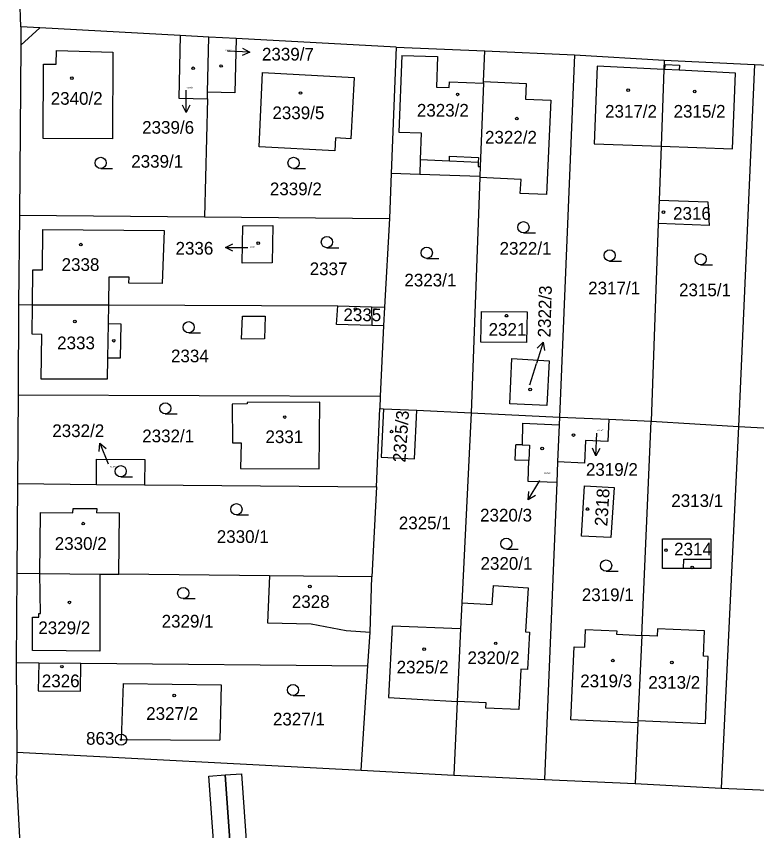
# Model space of a CAD drawing. Extents: x -755819 to -753140, y -1169796 to -1166000.
# Drawn here: x -755355.3 to -755256.2, y -1168194.5 to -1168085.5 of the extents above; entities that cross this region are included whole.
import ezdxf

# ---------------------------------------------------------------- set-up
doc = ezdxf.new("R2010")
doc.units = 0
for name, color, linetype in [('Vrstva 1', 7, 'Continuous'), ('Vrstva 16', 7, 'Continuous'), ('Vrstva 17', 7, 'Continuous'), ('Vrstva 18', 7, 'Continuous'), ('Vrstva 19', 7, 'Continuous'), ('Vrstva 24', 7, 'Continuous'), ('Vrstva 25', 7, 'Continuous'), ('Vrstva 27', 7, 'Continuous'), ('Vrstva 4', 7, 'Continuous')]:
    doc.layers.add(name, color=color, linetype=linetype)

msp = doc.modelspace()

# ---------------------------------------------------------------- linework, layer by layer
at = {"layer": 'Vrstva 1'}
for p, q in [((-755354.65, -1168086.88), (-755354.8, -1168082.84)), ((-755354.65, -1168086.88), (-755354.67, -1168089.35)), ((-755352.15, -1168087.02), (-755354.65, -1168086.88)), ((-755333.34, -1168088.04), (-755352.15, -1168087.02)), ((-755333.34, -1168088.04), (-755333.54, -1168096.44)), ((-755329.49, -1168088.25), (-755333.34, -1168088.04)), ((-755329.67, -1168095.63), (-755329.49, -1168088.25)), ((-755325.84, -1168088.45), (-755329.49, -1168088.25)), ((-755325.84, -1168088.45), (-755326.02, -1168095.72)), ((-755304.43, -1168089.62), (-755325.84, -1168088.45)), ((-755354.67, -1168089.35), (-755354.83, -1168112.09)), ((-755349.95, -1168091.9), (-755349.9, -1168090.06)), ((-755349.9, -1168090.06), (-755342.36, -1168090.27)), ((-755342.36, -1168090.27), (-755342.42, -1168101.9)), ((-755304.43, -1168089.62), (-755305.08, -1168106.52)), ((-755304.43, -1168089.62), (-755292.57, -1168090.09)), ((-755292.72, -1168094.22), (-755292.57, -1168090.09)), ((-755292.57, -1168090.09), (-755280.54, -1168090.63)), ((-755280.54, -1168090.63), (-755282.56, -1168139.14)), ((-755280.54, -1168090.63), (-755268.54, -1168091.35)), ((-755268.54, -1168091.35), (-755268.58, -1168092.58)), ((-755268.54, -1168091.35), (-755256.44, -1168091.93)), ((-755351.67, -1168101.83), (-755351.64, -1168091.87)), ((-755351.64, -1168091.87), (-755349.95, -1168091.9)), ((-755277.52, -1168092.15), (-755277.91, -1168102.54)), ((-755268.58, -1168092.58), (-755277.52, -1168092.15)), ((-755268.58, -1168092.58), (-755268.96, -1168102.87)), ((-755268.46, -1168092.58), (-755268.58, -1168092.58)), ((-755268.46, -1168092.58), (-755268.43, -1168091.93)), ((-755268.43, -1168091.93), (-755266.48, -1168092.03)), ((-755266.48, -1168092.03), (-755266.52, -1168092.69)), ((-755256.44, -1168091.93), (-755258.58, -1168140.41)), ((-755256.44, -1168091.93), (-755244.46, -1168092.55)), ((-755322.78, -1168102.94), (-755322.31, -1168093.01)), ((-755322.31, -1168093.01), (-755310.05, -1168093.67)), ((-755310.05, -1168093.67), (-755310.48, -1168101.88)), ((-755258.99, -1168093.09), (-755266.52, -1168092.69)), ((-755259.4, -1168103.22), (-755258.99, -1168093.09)), ((-755292.73, -1168094.43), (-755293.16, -1168105.59)), ((-755292.73, -1168094.43), (-755292.72, -1168094.22)), ((-755292.72, -1168094.22), (-755287.03, -1168094.46)), ((-755287.03, -1168094.46), (-755287.12, -1168096.58)), ((-755329.7, -1168096.53), (-755329.67, -1168095.63)), ((-755326.02, -1168095.72), (-755329.67, -1168095.63)), ((-755333.54, -1168096.44), (-755329.7, -1168096.53)), ((-755329.7, -1168096.53), (-755330.08, -1168112.33)), ((-755287.12, -1168096.58), (-755283.7, -1168096.7)), ((-755283.7, -1168096.7), (-755284.3, -1168109.35)), ((-755342.42, -1168101.9), (-755351.67, -1168101.83)), ((-755312.54, -1168101.77), (-755312.63, -1168103.47)), ((-755310.48, -1168101.88), (-755312.54, -1168101.77)), ((-755312.63, -1168103.47), (-755322.78, -1168102.94)), ((-755277.91, -1168102.54), (-755268.96, -1168102.87)), ((-755268.96, -1168102.87), (-755269.22, -1168110.09)), ((-755268.96, -1168102.87), (-755259.4, -1168103.22)), ((-755293.16, -1168105.59), (-755293.21, -1168106.94)), ((-755305.08, -1168106.52), (-755305.31, -1168112.56)), ((-755301.27, -1168106.64), (-755305.08, -1168106.52)), ((-755293.21, -1168106.94), (-755301.27, -1168106.64)), ((-755293.21, -1168107.07), (-755294.38, -1168138.57)), ((-755293.21, -1168106.94), (-755293.21, -1168107.07)), ((-755287.71, -1168107.34), (-755293.21, -1168107.07)), ((-755287.8, -1168109.19), (-755287.71, -1168107.34)), ((-755284.3, -1168109.35), (-755287.8, -1168109.19)), ((-755269.22, -1168110.09), (-755269.34, -1168113.23)), ((-755269.22, -1168110.09), (-755262.69, -1168110.33)), ((-755262.69, -1168110.33), (-755262.53, -1168113.48)), ((-755354.83, -1168112.09), (-755354.99, -1168124.07)), ((-755354.83, -1168112.09), (-755330.08, -1168112.33)), ((-755330.08, -1168112.33), (-755305.31, -1168112.56)), ((-755305.31, -1168112.56), (-755305.98, -1168124.43)), ((-755269.34, -1168113.23), (-755270.3, -1168139.7)), ((-755262.53, -1168113.48), (-755269.34, -1168113.23)), ((-755351.76, -1168119.44), (-755351.71, -1168114.01)), ((-755351.71, -1168114.01), (-755335.47, -1168114.17)), ((-755335.47, -1168114.17), (-755335.74, -1168121.26)), ((-755325.02, -1168118.55), (-755324.93, -1168113.54)), ((-755324.93, -1168113.54), (-755320.92, -1168113.5)), ((-755320.92, -1168113.5), (-755321.02, -1168118.5)), ((-755321.02, -1168118.5), (-755325.02, -1168118.55)), ((-755353.13, -1168124.1), (-755353.08, -1168119.42)), ((-755353.08, -1168119.42), (-755351.76, -1168119.44)), ((-755342.89, -1168120.39), (-755342.92, -1168124.13)), ((-755340.19, -1168120.42), (-755342.89, -1168120.39)), ((-755340.2, -1168121.22), (-755340.19, -1168120.42)), ((-755335.74, -1168121.26), (-755340.2, -1168121.22)), ((-755354.99, -1168124.07), (-755355.03, -1168136.16)), ((-755354.99, -1168124.07), (-755353.13, -1168124.1)), ((-755353.16, -1168128.06), (-755353.13, -1168124.1)), ((-755353.13, -1168124.1), (-755342.92, -1168124.13)), ((-755342.92, -1168124.13), (-755342.97, -1168126.62)), ((-755342.92, -1168124.13), (-755312.25, -1168124.26)), ((-755312.42, -1168126.76), (-755312.25, -1168124.26)), ((-755312.25, -1168124.26), (-755307.72, -1168124.38)), ((-755307.72, -1168124.38), (-755305.98, -1168124.43)), ((-755305.98, -1168124.43), (-755306.1, -1168126.91)), ((-755293.09, -1168129.12), (-755292.99, -1168124.99)), ((-755292.99, -1168124.99), (-755286.88, -1168125.04)), ((-755286.88, -1168125.04), (-755286.99, -1168129.16)), ((-755342.97, -1168126.62), (-755341.28, -1168126.64)), ((-755341.28, -1168126.64), (-755341.38, -1168131.27)), ((-755307.69, -1168126.87), (-755312.42, -1168126.76)), ((-755306.1, -1168126.91), (-755307.69, -1168126.87)), ((-755306.1, -1168126.91), (-755306.56, -1168136.34)), ((-755351.84, -1168128.07), (-755353.16, -1168128.06)), ((-755351.94, -1168134.07), (-755351.84, -1168128.07)), ((-755286.99, -1168129.16), (-755293.09, -1168129.12)), ((-755343.05, -1168131.25), (-755343.1, -1168134.08)), ((-755341.38, -1168131.27), (-755343.05, -1168131.25)), ((-755289.21, -1168137.36), (-755288.96, -1168131.32)), ((-755288.96, -1168131.32), (-755283.95, -1168131.62)), ((-755283.95, -1168131.62), (-755284.24, -1168137.61)), ((-755343.1, -1168134.08), (-755351.94, -1168134.07)), ((-755355.03, -1168136.16), (-755355.13, -1168148.06)), ((-755355.03, -1168136.16), (-755306.56, -1168136.34)), ((-755324.36, -1168137.18), (-755324.38, -1168137.39)), ((-755314.65, -1168137.16), (-755324.36, -1168137.18)), ((-755314.73, -1168146.08), (-755314.65, -1168137.16)), ((-755306.56, -1168136.34), (-755306.63, -1168138.01)), ((-755324.38, -1168137.39), (-755326.39, -1168137.4)), ((-755326.39, -1168137.4), (-755326.34, -1168142.6)), ((-755307.06, -1168148.49), (-755306.63, -1168138.01)), ((-755306.63, -1168138.01), (-755306.14, -1168138.03)), ((-755306.14, -1168138.03), (-755306.44, -1168144.52)), ((-755306.14, -1168138.03), (-755301.65, -1168138.24)), ((-755301.96, -1168144.73), (-755301.65, -1168138.24)), ((-755301.65, -1168138.24), (-755294.38, -1168138.57)), ((-755284.24, -1168137.61), (-755289.21, -1168137.36)), ((-755294.38, -1168138.57), (-755295.62, -1168164.04)), ((-755294.38, -1168138.57), (-755282.56, -1168139.14)), ((-755282.56, -1168139.14), (-755282.58, -1168140.18)), ((-755282.56, -1168139.14), (-755275.94, -1168139.44)), ((-755275.94, -1168139.44), (-755276.08, -1168142.4)), ((-755275.94, -1168139.44), (-755270.3, -1168139.7)), ((-755287.49, -1168139.98), (-755287.57, -1168142.87)), ((-755287.49, -1168139.98), (-755282.58, -1168140.18)), ((-755282.58, -1168140.18), (-755282.81, -1168145.15)), ((-755271.55, -1168168.39), (-755270.3, -1168139.7)), ((-755270.3, -1168139.7), (-755258.58, -1168140.41)), ((-755258.58, -1168140.41), (-755260.92, -1168188.82)), ((-755258.58, -1168140.41), (-755246.53, -1168141.06)), ((-755326.34, -1168142.6), (-755325.18, -1168142.59)), ((-755325.18, -1168142.59), (-755325.25, -1168146.01)), ((-755279.06, -1168142.26), (-755279.2, -1168145.33)), ((-755276.08, -1168142.4), (-755279.06, -1168142.26)), ((-755288.5, -1168144.9), (-755288.41, -1168142.84)), ((-755287.57, -1168142.87), (-755288.41, -1168142.84)), ((-755344.56, -1168148.16), (-755344.53, -1168144.79)), ((-755344.53, -1168144.79), (-755338.07, -1168144.83)), ((-755338.07, -1168144.83), (-755338.1, -1168148.21)), ((-755306.44, -1168144.52), (-755301.96, -1168144.73)), ((-755286.64, -1168144.98), (-755288.5, -1168144.9)), ((-755325.25, -1168146.01), (-755314.73, -1168146.08)), ((-755286.76, -1168147.75), (-755286.64, -1168144.98)), ((-755282.81, -1168145.15), (-755282.9, -1168147.91)), ((-755279.2, -1168145.33), (-755282.81, -1168145.15)), ((-755355.13, -1168148.06), (-755355.2, -1168160.06)), ((-755355.13, -1168148.06), (-755344.56, -1168148.16)), ((-755344.56, -1168148.16), (-755338.1, -1168148.21)), ((-755282.9, -1168147.91), (-755286.76, -1168147.75)), ((-755282.9, -1168147.91), (-755284.56, -1168187.68)), ((-755338.1, -1168148.21), (-755307.06, -1168148.49)), ((-755307.06, -1168148.49), (-755307.67, -1168160.56)), ((-755279.63, -1168155.08), (-755279.22, -1168148.35)), ((-755279.22, -1168148.35), (-755275.25, -1168148.58)), ((-755275.25, -1168148.58), (-755275.67, -1168155.26)), ((-755347.69, -1168151.97), (-755347.68, -1168151.37)), ((-755347.68, -1168151.37), (-755344.51, -1168151.39)), ((-755344.51, -1168151.39), (-755344.52, -1168151.99)), ((-755352.12, -1168160.09), (-755352.03, -1168151.94)), ((-755352.03, -1168151.94), (-755347.69, -1168151.97)), ((-755341.48, -1168152.01), (-755344.52, -1168151.99)), ((-755341.57, -1168160.2), (-755341.48, -1168152.01)), ((-755275.67, -1168155.26), (-755279.63, -1168155.08)), ((-755268.78, -1168155.43), (-755262.31, -1168155.44)), ((-755268.78, -1168159.4), (-755268.78, -1168155.43)), ((-755262.31, -1168155.44), (-755262.3, -1168158.17)), ((-755262.3, -1168158.17), (-755262.3, -1168159.42)), ((-755355.2, -1168160.06), (-755355.28, -1168172.03)), ((-755355.2, -1168160.06), (-755352.12, -1168160.09)), ((-755352.06, -1168165.46), (-755352.12, -1168160.09)), ((-755352.12, -1168160.09), (-755344.11, -1168160.17)), ((-755344.11, -1168160.17), (-755341.57, -1168160.2)), ((-755344.11, -1168160.17), (-755344.09, -1168170.48)), ((-755321.4, -1168160.42), (-755341.57, -1168160.2)), ((-755265.95, -1168159.41), (-755268.78, -1168159.4)), ((-755262.3, -1168159.42), (-755265.95, -1168159.41)), ((-755321.4, -1168160.42), (-755321.66, -1168166.68)), ((-755307.67, -1168160.56), (-755321.4, -1168160.42)), ((-755307.91, -1168167.93), (-755307.67, -1168160.56)), ((-755291.55, -1168164.23), (-755291.39, -1168161.72)), ((-755291.39, -1168161.72), (-755286.77, -1168162)), ((-755286.77, -1168162), (-755287.13, -1168167.92)), ((-755295.62, -1168164.04), (-755295.79, -1168167.51)), ((-755295.62, -1168164.04), (-755291.55, -1168164.23)), ((-755352.26, -1168165.96), (-755352.26, -1168165.46)), ((-755352.26, -1168165.46), (-755352.06, -1168165.46)), ((-755353.11, -1168170.41), (-755353.1, -1168165.96)), ((-755353.1, -1168165.96), (-755352.26, -1168165.96)), ((-755321.66, -1168166.68), (-755315.79, -1168166.85)), ((-755315.79, -1168166.85), (-755311.1, -1168167.74)), ((-755311.1, -1168167.74), (-755307.91, -1168167.93)), ((-755304.98, -1168167.15), (-755305.47, -1168176.71)), ((-755295.79, -1168167.51), (-755304.98, -1168167.15)), ((-755295.79, -1168167.51), (-755296.25, -1168177.23)), ((-755279.16, -1168169.96), (-755279.06, -1168167.58)), ((-755279.06, -1168167.58), (-755274.9, -1168167.76)), ((-755274.9, -1168167.76), (-755274.92, -1168168.2)), ((-755269.44, -1168167.48), (-755269.49, -1168168.47)), ((-755263.13, -1168167.75), (-755269.44, -1168167.48)), ((-755263.28, -1168171.16), (-755263.13, -1168167.75)), ((-755308.2, -1168172.45), (-755307.91, -1168167.93)), ((-755287.13, -1168167.92), (-755286.59, -1168167.95)), ((-755286.59, -1168167.95), (-755286.82, -1168172.95)), ((-755274.92, -1168168.2), (-755271.55, -1168168.39)), ((-755271.55, -1168168.39), (-755272.06, -1168179.78)), ((-755269.49, -1168168.47), (-755271.55, -1168168.39)), ((-755281.02, -1168179.69), (-755280.59, -1168169.89)), ((-755280.59, -1168169.89), (-755279.16, -1168169.96)), ((-755344.09, -1168170.48), (-755353.11, -1168170.41)), ((-755355.28, -1168172.03), (-755352.28, -1168172.06)), ((-755355.28, -1168172.03), (-755355.22, -1168184)), ((-755352.28, -1168172.06), (-755352.34, -1168175.8)), ((-755352.28, -1168172.06), (-755346.65, -1168172.11)), ((-755346.68, -1168175.86), (-755346.65, -1168172.11)), ((-755346.65, -1168172.11), (-755308.2, -1168172.45)), ((-755262.64, -1168171.19), (-755263.28, -1168171.16)), ((-755263.03, -1168180.17), (-755262.64, -1168171.19)), ((-755309.13, -1168186.44), (-755308.2, -1168172.45)), ((-755287.72, -1168172.91), (-755287.98, -1168178.32)), ((-755286.82, -1168172.95), (-755287.72, -1168172.91)), ((-755340.95, -1168174.8), (-755341.25, -1168182.34)), ((-755340.95, -1168174.8), (-755327.86, -1168174.98)), ((-755327.86, -1168174.98), (-755328.05, -1168182.4)), ((-755352.34, -1168175.8), (-755346.68, -1168175.86)), ((-755305.47, -1168176.71), (-755296.25, -1168177.23)), ((-755296.25, -1168177.23), (-755296.71, -1168187.09)), ((-755292.38, -1168177.41), (-755296.25, -1168177.23)), ((-755292.41, -1168178.11), (-755292.38, -1168177.41)), ((-755287.98, -1168178.32), (-755292.41, -1168178.11)), ((-755272.07, -1168180.08), (-755281.02, -1168179.69)), ((-755272.06, -1168179.78), (-755272.07, -1168180.08)), ((-755272.06, -1168179.78), (-755263.03, -1168180.17)), ((-755272.07, -1168180.08), (-755272.43, -1168188.2)), ((-755341.25, -1168182.34), (-755328.05, -1168182.4)), ((-755355.22, -1168184), (-755355.26, -1168187.16)), ((-755355.22, -1168184), (-755309.13, -1168186.44)), ((-755354.43, -1168201.81), (-755355.26, -1168187.16)), ((-755309.13, -1168186.44), (-755296.71, -1168187.09)), ((-755296.71, -1168187.09), (-755284.56, -1168187.68)), ((-755284.56, -1168187.68), (-755272.43, -1168188.2)), ((-755272.43, -1168188.2), (-755260.92, -1168188.82)), ((-755260.92, -1168188.82), (-755248.95, -1168189.39))]:
    msp.add_line(p, q, dxfattribs=at)
at = {"layer": 'Vrstva 16'}
for p, q in [((-755324.02, -1168090.26), (-755327.02, -1168090.15)), ((-755332.54, -1168098.38), (-755332.54, -1168095.38)), ((-755327.29, -1168116.45), (-755324.29, -1168116.45)), ((-755284.76, -1168129.11), (-755285.64, -1168131.98)), ((-755286.51, -1168134.81), (-755285.64, -1168131.98)), ((-755277.69, -1168144.32), (-755277.57, -1168141.32)), ((-755344.11, -1168142.63), (-755342.97, -1168145.41)), ((-755286.73, -1168150.24), (-755285.2, -1168147.66))]:
    msp.add_line(p, q, dxfattribs=at)
for points in [[(-755325, -1168089.73), (-755324.02, -1168090.26), (-755325.04, -1168090.72)], [(-755332.04, -1168097.38), (-755332.54, -1168098.38), (-755333.04, -1168097.38)], [(-755326.29, -1168116.95), (-755327.29, -1168116.45), (-755326.29, -1168115.95)], [(-755285.53, -1168129.92), (-755284.76, -1168129.11), (-755284.58, -1168130.21)], [(-755344.19, -1168143.75), (-755344.11, -1168142.63), (-755343.27, -1168143.37)], [(-755277.15, -1168143.34), (-755277.69, -1168144.32), (-755278.15, -1168143.3)], [(-755285.79, -1168149.64), (-755286.73, -1168150.24), (-755286.65, -1168149.13)]]:
    msp.add_lwpolyline(points, dxfattribs=at)
at = {"layer": 'Vrstva 24'}
for radius in [0.75, 0.1]:
    msp.add_circle((-755341.25, -1168182.34), radius, dxfattribs=at)
at = {"layer": 'Vrstva 25'}
for p, q in [((-755343.98, -1168105.86), (-755342.38, -1168105.86)), ((-755318.16, -1168105.86), (-755316.56, -1168105.86)), ((-755287.38, -1168114.47), (-755285.78, -1168114.47)), ((-755313.7, -1168116.47), (-755312.1, -1168116.47)), ((-755300.33, -1168117.9), (-755298.73, -1168117.9)), ((-755275.84, -1168118.25), (-755274.24, -1168118.25)), ((-755263.66, -1168118.75), (-755262.06, -1168118.75)), ((-755332.2, -1168127.86), (-755330.6, -1168127.86)), ((-755335.33, -1168138.72), (-755333.73, -1168138.72)), ((-755341.3, -1168147.15), (-755339.7, -1168147.15)), ((-755325.81, -1168152.23), (-755324.21, -1168152.23)), ((-755289.67, -1168156.85), (-755288.07, -1168156.85)), ((-755276.32, -1168159.78), (-755274.72, -1168159.78)), ((-755332.93, -1168163.46), (-755331.33, -1168163.46)), ((-755318.23, -1168176.44), (-755316.63, -1168176.44))]:
    msp.add_line(p, q, dxfattribs=at)
for points in [[(-755289.55, -1168125.43), (-755289.46, -1168125.58), (-755289.55, -1168125.73), (-755289.73, -1168125.73), (-755289.82, -1168125.58), (-755289.73, -1168125.43)], [(-755278.72, -1168151.32), (-755278.63, -1168151.47), (-755278.72, -1168151.62), (-755278.9, -1168151.62), (-755278.99, -1168151.47), (-755278.9, -1168151.32)]]:
    msp.add_lwpolyline(points, close=True, dxfattribs=at)
for centre, radius in [((-755331.59, -1168092.44), 0.175), ((-755327.87, -1168092.13), 0.175), ((-755347.83, -1168093.75), 0.175), ((-755317.22, -1168095.75), 0.175), ((-755296.19, -1168095.93), 0.175), ((-755273.37, -1168095.36), 0.175), ((-755264.46, -1168095.54), 0.175), ((-755288.28, -1168099.18), 0.175), ((-755343.98, -1168105.11), 0.75), ((-755318.16, -1168105.11), 0.75), ((-755268.65, -1168111.71), 0.175), ((-755287.38, -1168113.72), 0.75), ((-755313.7, -1168115.72), 0.75), ((-755346.63, -1168116.05), 0.175), ((-755322.88, -1168115.86), 0.175), ((-755300.33, -1168117.15), 0.75), ((-755275.84, -1168117.5), 0.75), ((-755263.66, -1168118), 0.75), ((-755309.86, -1168124.67), 0.175), ((-755347.43, -1168126.35), 0.175), ((-755332.2, -1168127.11), 0.75), ((-755342.24, -1168128.92), 0.175), ((-755286.49, -1168135.46), 0.175), ((-755335.33, -1168137.97), 0.75), ((-755319.35, -1168139.14), 0.175), ((-755305.03, -1168141.09), 0.175), ((-755280.68, -1168141.55), 0.175), ((-755284.87, -1168143.36), 0.175), ((-755341.3, -1168146.4), 0.75), ((-755325.81, -1168151.48), 0.75), ((-755346.31, -1168153.41), 0.175), ((-755289.67, -1168156.1), 0.75), ((-755268.3, -1168156.97), 0.175), ((-755276.32, -1168159.03), 0.75), ((-755264.78, -1168159.27), 0.175), ((-755332.93, -1168162.71), 0.75), ((-755315.97, -1168161.83), 0.175), ((-755348.17, -1168163.96), 0.175), ((-755291.1, -1168169.44), 0.175), ((-755300.68, -1168170.23), 0.175), ((-755275.42, -1168171.76), 0.175), ((-755267.5, -1168172.01), 0.175), ((-755349.17, -1168172.57), 0.175), ((-755318.23, -1168175.69), 0.75), ((-755334.13, -1168176.44), 0.175)]:
    msp.add_circle(centre, radius, dxfattribs=at)
at = {"layer": 'Vrstva 27'}
for p, q in [((-755329.51, -1168187.22), (-755327.31, -1168187.06)), ((-755328.73, -1168198.18), (-755329.51, -1168187.22)), ((-755327.31, -1168187.06), (-755325.15, -1168186.9)), ((-755326.53, -1168198.02), (-755327.31, -1168187.06)), ((-755327.31, -1168187.06), (-755326.53, -1168198.02)), ((-755325.15, -1168186.9), (-755324.37, -1168197.87))]:
    msp.add_line(p, q, dxfattribs=at)
at = {"layer": 'Vrstva 4'}
for p, q in [((-755352.15, -1168087.02), (-755354.67, -1168089.35)), ((-755303.67, -1168090.74), (-755304.06, -1168100.99)), ((-755303.67, -1168090.74), (-755298.89, -1168090.84)), ((-755298.89, -1168090.84), (-755299.04, -1168094.97)), ((-755266.52, -1168092.69), (-755268.46, -1168092.58)), ((-755297.31, -1168095.03), (-755297.29, -1168094.26)), ((-755297.29, -1168094.26), (-755292.73, -1168094.43)), ((-755299.04, -1168094.97), (-755297.31, -1168095.03)), ((-755304.06, -1168100.99), (-755301.06, -1168101.1)), ((-755301.06, -1168101.1), (-755301.19, -1168104.66)), ((-755297.3, -1168104.83), (-755297.27, -1168104.2)), ((-755297.27, -1168104.2), (-755293.41, -1168104.37)), ((-755293.41, -1168104.37), (-755293.44, -1168105)), ((-755301.19, -1168104.66), (-755301.27, -1168106.64)), ((-755301.19, -1168104.66), (-755297.3, -1168104.83)), ((-755297.3, -1168104.83), (-755293.44, -1168105)), ((-755293.44, -1168105), (-755293.46, -1168105.58)), ((-755293.46, -1168105.58), (-755293.16, -1168105.59)), ((-755307.72, -1168124.38), (-755307.69, -1168126.87)), ((-755325.11, -1168128.71), (-755324.99, -1168125.64)), ((-755324.99, -1168125.64), (-755321.98, -1168125.65)), ((-755321.98, -1168125.65), (-755322.03, -1168128.67)), ((-755342.97, -1168126.62), (-755343.05, -1168131.25)), ((-755322.03, -1168128.67), (-755325.11, -1168128.71)), ((-755287.57, -1168142.87), (-755286.56, -1168142.91)), ((-755286.56, -1168142.91), (-755286.64, -1168144.98)), ((-755265.95, -1168159.41), (-755265.93, -1168158.18)), ((-755265.93, -1168158.18), (-755262.3, -1168158.17))]:
    msp.add_line(p, q, dxfattribs=at)

# ---------------------------------------------------------------- texts
at = {"layer": 'Vrstva 16'}
for s, p in [('2339/7', (-755322.39, -1168091.4)), ('2339/6', (-755338.43, -1168101.2)), ('2336', (-755333.96, -1168117.39)), ('2332/2', (-755350.46, -1168141.82)), ('2319/2', (-755279.02, -1168147.01)), ('2320/3', (-755293.19, -1168153.13))]:
    msp.add_text(s, height=1.7, dxfattribs=at).set_placement(p)
msp.add_text('2322/3', height=1.7, rotation=88.4074, dxfattribs=at).set_placement((-755283.77, -1168128.5))
at = {"layer": 'Vrstva 17'}
msp.add_text('863', height=1.7, dxfattribs=at).set_placement((-755345.94, -1168183.02))
at = {"layer": 'Vrstva 18'}
for s, height, p in [('2339/1', 1.7, (-755339.89, -1168105.75)), ('2339/2', 1.7, (-755321.33, -1168109.44)), ('2322/1', 1.7, (-755290.58, -1168117.4)), ('2337', 1.7, (-755316, -1168120.14)), ('2323/1', 1.7, (-755303.32, -1168121.65)), ('2317/1', 1.7, (-755278.72, -1168122.71)), ('2315/1', 1.7, (-755266.55, -1168122.96)), ('2334', 1.7, (-755334.57, -1168131.81)), ('2332/1', 1.7, (-755338.42, -1168142.52)), ('2332/2', 0.2, (-755342.75, -1168145.88)), ('2313/1', 1.7, (-755267.59, -1168151.18)), ('2325/1', 1.7, (-755304.07, -1168154.17)), ('2330/1', 1.7, (-755328.44, -1168156)), ('2320/1', 1.7, (-755293.13, -1168159.59)), ('2319/1', 1.7, (-755279.57, -1168163.79)), ('2329/1', 1.7, (-755335.82, -1168167.33)), ('2327/1', 1.7, (-755320.92, -1168180.44))]:
    msp.add_text(s, height=height, dxfattribs=at).set_placement(p)
at = {"layer": 'Vrstva 19'}
for s, height, p in [('2339/7', 0.2, (-755327.32, -1168090.14)), ('2340/2', 1.7, (-755350.67, -1168097.32)), ('2339/6', 0.2, (-755332.51, -1168095.13)), ('2339/5', 1.7, (-755320.99, -1168099.25)), ('2323/2', 1.7, (-755301.65, -1168098.91)), ('2317/2', 1.7, (-755276.46, -1168099.05)), ('2315/2', 1.7, (-755267.28, -1168099.05)), ('2322/2', 1.7, (-755292.53, -1168102.52)), ('2316', 1.7, (-755267.35, -1168112.72)), ('2336', 0.2, (-755324, -1168116.45)), ('2338', 1.7, (-755349.21, -1168119.57)), ('2321', 1.7, (-755292.05, -1168128.26)), ('2333', 1.7, (-755349.81, -1168130.06)), ('2322/3', 0.1, (-755286.78, -1168134.81)), ('2331', 1.7, (-755321.92, -1168142.63)), ('2319/2', 0.2, (-755277.53, -1168141.01)), ('2320/3', 0.2, (-755284.63, -1168146.75)), ('2330/2', 1.7, (-755350.13, -1168156.93)), ('2314', 1.7, (-755267.21, -1168157.67)), ('2328', 1.7, (-755318.39, -1168164.71)), ('2329/2', 1.7, (-755352.33, -1168168.21)), ('2320/2', 1.7, (-755294.87, -1168172.22)), ('2325/2', 1.7, (-755304.36, -1168173.47)), ('2326', 1.7, (-755351.86, -1168175.32)), ('2319/3', 1.7, (-755279.78, -1168175.33)), ('2313/2', 1.7, (-755270.67, -1168175.52)), ('2327/2', 1.7, (-755337.89, -1168179.69))]:
    msp.add_text(s, height=height, dxfattribs=at).set_placement(p)
for s, rotation, p in [('2335', 359.9321, (-755311.48, -1168126.3)), ('2325/3', 85.8864, (-755303.19, -1168145.26)), ('2318', 86.402, (-755276.16, -1168153.81))]:
    msp.add_text(s, height=1.7, rotation=rotation, dxfattribs=at).set_placement(p)

doc.saveas('drawing.dxf')
